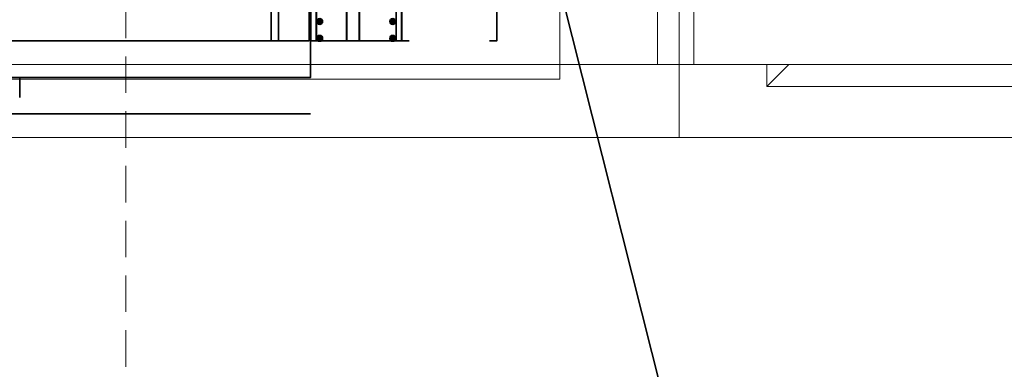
# Model space of a CAD drawing. Header units: millimetres. Extents: x -1465 to 393277, y -3788 to 454312.
# Tile 498 of 656: x 375347 to 376696, y 6766 to 7245. Entities that reach past the tile are written whole.
import ezdxf

# ---------------------------------------------------------------- set-up
doc = ezdxf.new("R2010")
doc.units = ezdxf.units.MM
doc.header["$XCLIPFRAME"] = 2
doc.linetypes.add('DASHED', pattern=[0.75, 0.5, -0.25])
doc.linetypes.add('Dashed2cust', pattern=[50, 25, -25])
for name, color, linetype in [('FLUID-N1', 8, 'Continuous'), ('FLUID-N1-INS', 8, 'Continuous'), ('IPHandle', 8, 'Continuous'), ('Konstrukcja - Siatka mod', 8, 'Continuous'), ('kontury', 8, 'Continuous')]:
    doc.layers.add(name, color=color, linetype=linetype)
picture_1 = doc.add_image_def('image2.bmp', size_in_pixel=(2333, 386))

msp = doc.modelspace()

# ---------------------------------------------------------------- linework, layer by layer
at = {"color": 8, "linetype": 'Continuous', "lineweight": 35, "ltscale": 100}
for p, q in [((375743.8, 7216.3), (375743.8, 8097.3)), ((375745.8, 7216.3), (375745.8, 8097.3)), ((375745.8, 8097.3), (375745.8, 7216.3)), ((375746.3, 7216.3), (375746.3, 8097.3)), ((375753.6, 7216.3), (375753.6, 8097.3)), ((375753.8, 7216.3), (375753.8, 8097.3)), ((375794.8, 7216.3), (375794.8, 8097.3)), ((375795.3, 7216.3), (375795.3, 8097.3)), ((375812.3, 7216.3), (375812.3, 8097.3)), ((375812.8, 7216.3), (375812.8, 8097.3)), ((375862.8, 7216.3), (375862.8, 8097.3)), ((375863.1, 7216.3), (375863.1, 8097.3)), ((375870.3, 7216.3), (375870.3, 8097.3)), ((375870.8, 7216.3), (375870.8, 8097.3)), ((376000.8, 7633.8), (376281.2, 6518.5)), ((375760.5, 7243.3), (375756.2, 7243.3)), ((375757.3, 7243.3), (375757.3, 7242.3)), ((375757.8, 7240.7), (375757.8, 7245)), ((375758.8, 7243.8), (375757.8, 7243.8)), ((375758.8, 7243.3), (375757.8, 7242.3)), ((375757.8, 7243.3), (375758.8, 7242.3)), ((375758.8, 7242.8), (375757.8, 7242.8)), ((375758.3, 7243.3), (375758.3, 7242.3)), ((375758.8, 7240.7), (375758.8, 7245)), ((375759.3, 7243.3), (375759.3, 7242.3)), ((375860.5, 7243.3), (375856.2, 7243.3)), ((375857.3, 7243.3), (375857.3, 7242.3)), ((375857.8, 7240.7), (375857.8, 7245)), ((375858.8, 7243.8), (375857.8, 7243.8)), ((375857.8, 7243.3), (375858.8, 7242.3)), ((375858.8, 7243.3), (375857.8, 7242.3)), ((375858.8, 7242.8), (375857.8, 7242.8)), ((375858.3, 7243.3), (375858.3, 7242.3)), ((375858.8, 7240.7), (375858.8, 7245)), ((375859.3, 7243.3), (375859.3, 7242.3)), ((375760.5, 7242.3), (375756.2, 7242.3)), ((375758.8, 7241.8), (375757.8, 7241.8)), ((375860.5, 7242.3), (375856.2, 7242.3)), ((375858.8, 7241.8), (375857.8, 7241.8)), ((375743.8, 7216.3), (373519.8, 7216.3)), ((375745.8, 7216.3), (375745.8, 7166.3)), ((375745.8, 7216.3), (375756.4, 7216.3)), ((375760.5, 7220.3), (375756.2, 7220.3)), ((375760.5, 7219.3), (375756.2, 7219.3)), ((375757.3, 7220.3), (375757.3, 7219.3)), ((375757.8, 7217.7), (375757.8, 7222)), ((375758.8, 7220.8), (375757.8, 7220.8)), ((375758.8, 7220.3), (375757.8, 7219.3)), ((375757.8, 7220.3), (375758.8, 7219.3)), ((375758.8, 7219.8), (375757.8, 7219.8)), ((375758.8, 7218.8), (375757.8, 7218.8)), ((375758.3, 7220.3), (375758.3, 7219.3)), ((375758.8, 7217.7), (375758.8, 7222)), ((375759.3, 7220.3), (375759.3, 7219.3)), ((375760.3, 7216.3), (375856.4, 7216.3)), ((375860.5, 7220.3), (375856.2, 7220.3)), ((375860.5, 7219.3), (375856.2, 7219.3)), ((375857.3, 7220.3), (375857.3, 7219.3)), ((375857.8, 7217.7), (375857.8, 7222)), ((375858.8, 7220.8), (375857.8, 7220.8)), ((375857.8, 7220.3), (375858.8, 7219.3)), ((375858.8, 7220.3), (375857.8, 7219.3)), ((375858.8, 7219.8), (375857.8, 7219.8)), ((375858.8, 7218.8), (375857.8, 7218.8)), ((375858.3, 7220.3), (375858.3, 7219.3)), ((375858.8, 7217.7), (375858.8, 7222)), ((375859.3, 7220.3), (375859.3, 7219.3)), ((375860.3, 7216.3), (375870.8, 7216.3)), ((375745.8, 7166.3), (373521.8, 7166.3))]:
    msp.add_line(p, q, dxfattribs=at)
at = {"color": 8, "linetype": 'Dashed2cust', "lineweight": 35, "ltscale": 100}
msp.add_line((375745.8, 7116.3), (369439.8, 7116.3), dxfattribs=at)
at = {"color": 8, "linetype": 'Continuous', "lineweight": 35, "ltscale": 100, "flags": 128}
msp.add_lwpolyline([(369073.8, 8147.3), (375745.8, 8147.3), (375745.8, 7166.3), (369073.8, 7166.3)], close=True, dxfattribs=at)
for points in [[(375881, 7216.3), (375870.8, 7216.3), (375870.8, 8097.3), (375881, 8097.3)], [(375990.7, 7216.3), (376000.8, 7216.3), (376000.8, 8097.3), (375990.7, 8097.3)], [(375756.2, 7243.3), (375756.2, 7243.2), (375756.2, 7243.1), (375756.2, 7243), (375756.2, 7242.8)], [(375756.2, 7242.8), (375756.2, 7242.7), (375756.2, 7242.6), (375756.2, 7242.5), (375756.2, 7242.3)], [(375757.8, 7245), (375758, 7245), (375758.2, 7245), (375758.3, 7245), (375758.5, 7245), (375758.7, 7245), (375758.8, 7245)], [(375760.5, 7242.8), (375760.5, 7243), (375760.5, 7243.1), (375760.5, 7243.2), (375760.5, 7243.3)], [(375760.5, 7242.3), (375760.5, 7242.5), (375760.5, 7242.6), (375760.5, 7242.7), (375760.5, 7242.8)], [(375856.2, 7243.3), (375856.2, 7243.2), (375856.2, 7243.1), (375856.2, 7243), (375856.2, 7242.8)], [(375856.2, 7242.8), (375856.2, 7242.7), (375856.2, 7242.6), (375856.2, 7242.5), (375856.2, 7242.3)], [(375857.8, 7245), (375858, 7245), (375858.2, 7245), (375858.3, 7245), (375858.5, 7245), (375858.7, 7245), (375858.8, 7245)], [(375860.5, 7242.8), (375860.5, 7243), (375860.5, 7243.1), (375860.5, 7243.2), (375860.5, 7243.3)], [(375860.5, 7242.3), (375860.5, 7242.5), (375860.5, 7242.6), (375860.5, 7242.7), (375860.5, 7242.8)], [(375758.8, 7240.7), (375758.7, 7240.7), (375758.5, 7240.7), (375758.3, 7240.7), (375758.2, 7240.7), (375758, 7240.7), (375757.8, 7240.7)], [(375858.8, 7240.7), (375858.7, 7240.7), (375858.5, 7240.7), (375858.3, 7240.7), (375858.2, 7240.7), (375858, 7240.7), (375857.8, 7240.7)], [(375756.2, 7220.3), (375756.2, 7220.2), (375756.2, 7220.1), (375756.2, 7220), (375756.2, 7219.8)], [(375756.2, 7219.8), (375756.2, 7219.7), (375756.2, 7219.6), (375756.2, 7219.5), (375756.2, 7219.3)], [(375757.8, 7222), (375758, 7222), (375758.2, 7222), (375758.3, 7222), (375758.5, 7222), (375758.7, 7222), (375758.8, 7222)], [(375758.8, 7217.7), (375758.7, 7217.7), (375758.5, 7217.7), (375758.3, 7217.7), (375758.2, 7217.7), (375758, 7217.7), (375757.8, 7217.7)], [(375760.5, 7219.8), (375760.5, 7220), (375760.5, 7220.1), (375760.5, 7220.2), (375760.5, 7220.3)], [(375760.5, 7219.3), (375760.5, 7219.5), (375760.5, 7219.6), (375760.5, 7219.7), (375760.5, 7219.8)], [(375856.2, 7220.3), (375856.2, 7220.2), (375856.2, 7220.1), (375856.2, 7220), (375856.2, 7219.8)], [(375856.2, 7219.8), (375856.2, 7219.7), (375856.2, 7219.6), (375856.2, 7219.5), (375856.2, 7219.3)], [(375857.8, 7222), (375858, 7222), (375858.2, 7222), (375858.3, 7222), (375858.5, 7222), (375858.7, 7222), (375858.8, 7222)], [(375858.8, 7217.7), (375858.7, 7217.7), (375858.5, 7217.7), (375858.3, 7217.7), (375858.2, 7217.7), (375858, 7217.7), (375857.8, 7217.7)], [(375860.5, 7219.8), (375860.5, 7220), (375860.5, 7220.1), (375860.5, 7220.2), (375860.5, 7220.3)], [(375860.5, 7219.3), (375860.5, 7219.5), (375860.5, 7219.6), (375860.5, 7219.7), (375860.5, 7219.8)]]:
    msp.add_lwpolyline(points, dxfattribs=at)
at = {"color": 8, "linetype": 'Continuous', "lineweight": 35, "ltscale": 100}
for centre, radius in [((375758.3, 7242.8), 4), ((375758.3, 7242.8), 3.55), ((375858.3, 7242.8), 4), ((375858.3, 7242.8), 3.55), ((375758.3, 7219.8), 4), ((375758.3, 7219.8), 3.55), ((375858.3, 7219.8), 4), ((375858.3, 7219.8), 3.55)]:
    msp.add_circle(centre, radius, dxfattribs=at)
at = {"layer": 'FLUID-N1', "color": 8, "linetype": 'Continuous', "lineweight": 18, "ltscale": 100}
for p, q in [((376220.8, 7183.8), (376220.8, 8083.8)), ((376270.8, 7183.8), (376270.8, 8083.8)), ((376370.8, 7183.8), (376370.8, 7153.8)), ((376370.8, 7153.8), (376370.8, 7183.8)), ((376370.8, 7153.8), (376930.8, 7153.8)), ((376930.8, 7153.8), (376370.8, 7153.8))]:
    msp.add_line(p, q, dxfattribs=at)
at = {"layer": 'FLUID-N1', "color": 8, "linetype": 'Continuous', "lineweight": 13, "ltscale": 100}
for p, q in [((376250.8, 7183.8), (374750.8, 7183.8)), ((376300.8, 7183.8), (376250.8, 7183.8)), ((376900.8, 7183.8), (376300.8, 7183.8)), ((376370.8, 7153.8), (376400.8, 7183.8)), ((376370.8, 7153.8), (376400.8, 7183.8))]:
    msp.add_line(p, q, dxfattribs=at)
at = {"layer": 'FLUID-N1-INS', "color": 8, "linetype": 'Continuous', "lineweight": 13, "ltscale": 100}
for p, q in [((376250.8, 7083.8), (376250.8, 8183.8)), ((376250.8, 7083.8), (374750.8, 7083.8)), ((376300.8, 7083.9), (376250.8, 7083.9)), ((377000.7, 7083.9), (376300.8, 7083.9))]:
    msp.add_line(p, q, dxfattribs=at)
at = {"layer": 'IPHandle', "color": 8, "linetype": 'Continuous', "lineweight": 35, "ltscale": 100}
msp.add_line((375347.3, 7166.3), (375347.3, 7138.9), dxfattribs=at)
at = {"layer": 'Konstrukcja - Siatka mod', "color": 8, "linetype": 'DASHED', "lineweight": 13, "ltscale": 100}
msp.add_line((375492.9, 2720), (375492.9, 19684.8), dxfattribs=at)
at = {"layer": 'kontury', "color": 8, "linetype": 'Continuous', "lineweight": 35, "ltscale": 100}
for p, q in [((375691.8, 7216.3), (375691.8, 8097.3)), ((375701.8, 7216.3), (375701.8, 8097.3)), ((375701.8, 8097.3), (375701.8, 7216.3)), ((375701.8, 7216.3), (375691.8, 7216.3))]:
    msp.add_line(p, q, dxfattribs=at)

# ---------------------------------------------------------------- pictures from other files: only their frames are drawn
at = {"color": 8, "lineweight": 13}
image = msp.add_image(picture_1, insert=(370143.6, 7164.1), size_in_units=(5943.4, 983.7), dxfattribs=at)
image.set_boundary_path([(-0.5, -0.5), (2332.5, 385.5)])

doc.saveas('drawing.dxf')
